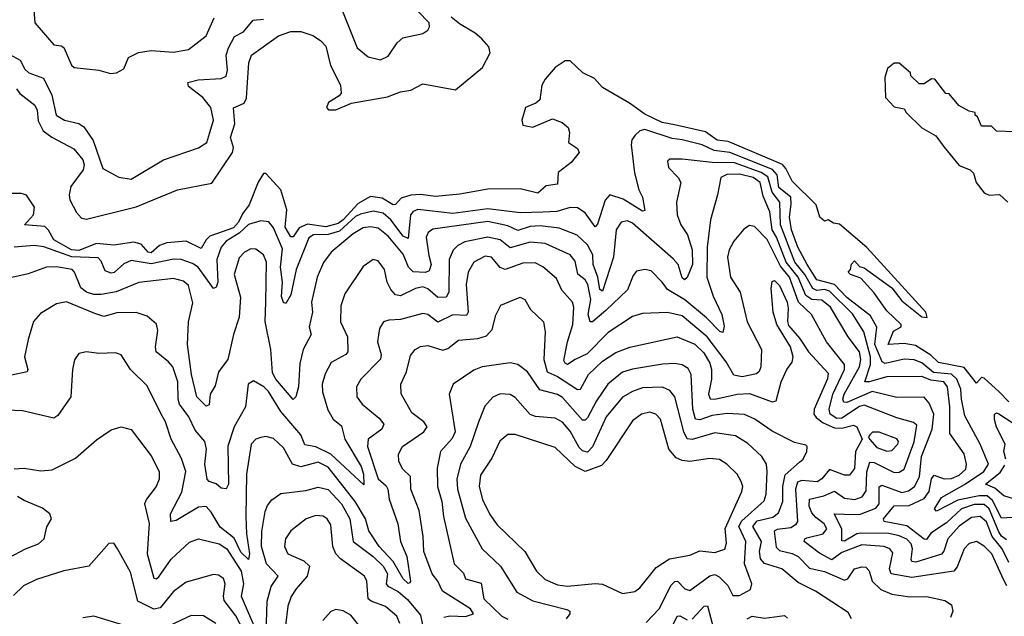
# Model space of a CAD drawing. Extents: x 1933546 to 2138868, y 524910 to 667279.
# Tile 282 of 466: x 2035478 to 2039426, y 617544 to 619938. Entities that reach past the tile are written whole.
import ezdxf

# ---------------------------------------------------------------- set-up
doc = ezdxf.new("R2010")
doc.units = 0

msp = doc.modelspace()

# ---------------------------------------------------------------- linework, layer by layer
at = {"layer": '0CON10XD'}
for points in [[(2035527.9, 620065), (2035538.5, 619925), (2035615, 619836.9), (2035643.3, 619833.3), (2035655, 619825.8), (2035685.5, 619755.5), (2035695.7, 619745.7), (2035795, 619735.6), (2035842.3, 619722.3), (2035865.9, 619724.1), (2035895, 619740), (2035914.6, 619785.4), (2035954.5, 619805.5), (2036005, 619813.6), (2036095, 619807.1), (2036155, 619817.5), (2036225, 619872.5), (2036257.5, 619945)], [(2036771.9, 619971.9), (2036830.9, 619825), (2036875, 619788.2), (2036925, 619776.7), (2036955, 619790.8), (2036990.9, 619845), (2037014.8, 619865.2), (2037095, 619882.2), (2037114.2, 619895), (2037120.9, 619909.1), (2037119.5, 619925), (2037075, 619972.3)], [(2036240.7, 619485), (2036254.7, 619535), (2036244.7, 619585), (2036212.2, 619625), (2036155, 619670), (2036151.8, 619685), (2036193.2, 619696.8), (2036285, 619701.2), (2036305, 619711.1), (2036310.5, 619735), (2036305.2, 619794.8), (2036314.9, 619825.1), (2036339.4, 619870.6), (2036375, 619888.2), (2036414.4, 619935), (2036455, 619939.3)], [(2037240.9, 619920.9), (2037207.6, 619947.6)], [(2035465, 619660), (2035478.3, 619641.7), (2035538.5, 619595), (2035548, 619575), (2035551.7, 619531.7), (2035571.7, 619491.7), (2035606.7, 619466.7), (2035695, 619420), (2035730.4, 619375), (2035735.7, 619355), (2035732.3, 619335), (2035682.1, 619267.9), (2035676.5, 619235), (2035678.9, 619215), (2035705, 619164), (2035725, 619141.4), (2035745, 619137.1), (2035945, 619187), (2036110, 619255), (2036248.8, 619281.2), (2036330.8, 619405), (2036334.5, 619425), (2036322.5, 619465), (2036339.8, 619520.2), (2036335.4, 619584.6), (2036377.8, 619602.2), (2036386.7, 619623.3), (2036390.5, 619665), (2036395.9, 619765), (2036407.9, 619795), (2036515, 619873.2), (2036565, 619889.6), (2036605, 619890), (2036653.6, 619873.6), (2036684.5, 619854.5), (2036705, 619830.8), (2036723.5, 619753.5), (2036764.2, 619675), (2036766.7, 619643.3), (2036758.2, 619631.8), (2036715.7, 619605), (2036707.5, 619585), (2036715.7, 619575.7), (2036745, 619576.2), (2036807.9, 619602.1), (2036952.3, 619627.7), (2037005, 619647.5), (2037046, 619655), (2037095, 619679.6), (2037225, 619656), (2037334.2, 619745.8), (2037364.5, 619805), (2037358.9, 619828.9), (2037330.7, 619860.7), (2037303.7, 619883.7), (2037240.9, 619920.9)], [(2035437.5, 619797.5), (2035479.5, 619775), (2035498.5, 619738.5), (2035513.8, 619725), (2035572.7, 619702.7), (2035606.7, 619635), (2035623.8, 619555), (2035657.5, 619535), (2035715, 619521.1), (2035735, 619507.9), (2035772.9, 619452.9), (2035810.8, 619340.8), (2035875, 619305.5), (2035925, 619298.1), (2036054.7, 619375.3), (2036195, 619422.9), (2036228.5, 619445), (2036240.7, 619485)], [(2039445, 618404.4), (2039405.4, 618445), (2039345, 618500), (2039335, 618502.9), (2039315, 618479.2), (2039265, 618543), (2039163.1, 618563.1), (2039131.4, 618591.4), (2039070.8, 618630.8), (2039025, 618639.2), (2038960.6, 618635), (2038982.1, 618687.9), (2039012.5, 618705), (2039012.5, 618715), (2038955, 618769.1), (2038903.6, 618843.6), (2038851.2, 618901.2), (2038810, 618915), (2038800, 618925), (2038810, 618935), (2038813, 618957), (2038825, 618970), (2038845, 618947.5), (2038865, 618942.5), (2038975, 618862), (2039015, 618809.2), (2039095, 618745.6), (2039117.5, 618742.5), (2039111.5, 618765), (2038875, 619023.8), (2038765, 619117.8), (2038742, 619122), (2038720, 619135), (2038705, 619130), (2038686, 619146), (2038671.2, 619195), (2038575, 619289.6), (2038550.5, 619340.5), (2038536.4, 619356.4), (2038318.5, 619448.5), (2038275, 619453.9), (2038227.9, 619487.9), (2038104, 619516), (2038054.3, 619525), (2037985, 619558.8), (2037923.2, 619603.2), (2037814.4, 619665), (2037782.2, 619702.2), (2037736.7, 619725), (2037685, 619772.5), (2037665, 619772.5), (2037625, 619745.6), (2037585, 619699.2), (2037572.1, 619675), (2037563.3, 619616.7), (2037547.3, 619602.7), (2037505.5, 619585), (2037490.9, 619535), (2037495, 619514.2), (2037535, 619506.9), (2037615, 619540), (2037653.3, 619525), (2037677.5, 619505), (2037682, 619485), (2037678.8, 619445), (2037715, 619420.8), (2037721.4, 619405), (2037688.9, 619365), (2037637.5, 619325), (2037635, 619278), (2037589.1, 619270.9), (2037555, 619241.8), (2037485, 619259.6), (2037355, 619258.1), (2037242.4, 619237.6), (2037145, 619228), (2037086.1, 619236.1), (2037046.2, 619233.8), (2037007.8, 619222.2), (2036985, 619196.5), (2036975.3, 619194.7), (2036931.4, 619221.4), (2036885, 619228.8), (2036835, 619200.5), (2036775.5, 619135), (2036755, 619120.5), (2036705, 619107.3), (2036632.4, 619117.6), (2036597.8, 619102.2), (2036575, 619066.8), (2036565, 619066.4), (2036542, 619105), (2036549.1, 619175), (2036524.6, 619254.6), (2036465, 619320.9), (2036455, 619320), (2036433.8, 619286.2), (2036398.1, 619195), (2036371, 619159), (2036355, 619124.8), (2036335, 619103.3), (2036240.8, 619069.2), (2036225.7, 619055), (2036205, 619019.1), (2036145, 619049.2), (2036067.9, 619042.1), (2036037.9, 619032.1), (2036005, 619002.1), (2035992.2, 619005), (2035965, 619037.8), (2035935, 619044.7), (2035855, 619033.2), (2035785, 619039.8), (2035715, 619011.8), (2035685, 619014.8), (2035614.3, 619054.3), (2035593.5, 619093.5), (2035578.1, 619108.1), (2035496.2, 619115), (2035533.5, 619155), (2035536.4, 619185), (2035505, 619233.5), (2035485, 619240.4), (2035445, 619240)], [(2039468.3, 619488.3), (2039395, 619490), (2039375, 619510), (2039335, 619510), (2039318.3, 619548.3), (2039310, 619555), (2039310, 619565), (2039285, 619570), (2039243.6, 619593.6), (2039205, 619640), (2039191.7, 619641.7), (2039148.3, 619698.3), (2039135, 619700), (2039105, 619680), (2039085, 619680), (2039051.7, 619711.7), (2039050, 619725), (2039005, 619762.5), (2038985, 619762.5), (2038958.3, 619741.7), (2038947.5, 619705), (2038950, 619625), (2038985, 619587.5), (2039025, 619580), (2039032.5, 619565), (2039095, 619503.3), (2039151.2, 619471.2), (2039185.7, 619425.7), (2039245, 619352.5), (2039290, 619335), (2039302.5, 619322.5), (2039313.8, 619285), (2039345, 619242.9), (2039365.8, 619234.2), (2039407, 619237), (2039440, 619205)], [(2039525, 617945.1), (2039415, 617937.7), (2039379.3, 618009.3), (2039357.5, 618027.5), (2039325, 618027.4), (2039240.1, 618009.9), (2039155, 617966.4), (2039146.4, 617975), (2039175, 618020.8), (2039266.8, 618073.2), (2039344, 618125), (2039363.3, 618155), (2039329.1, 618235), (2039268.7, 618348.7), (2039254.4, 618415), (2039252.7, 618455), (2039235.8, 618495), (2039215, 618515.1), (2039142.3, 618522.3), (2039095, 618561.1), (2039065, 618573.6), (2039025, 618575.6), (2038948.1, 618558.1), (2038936.4, 618565), (2038907.4, 618635), (2038914.9, 618704.9), (2038889.2, 618749.2), (2038795, 618823.1), (2038745.3, 618875.3), (2038675, 618893.7), (2038635.6, 618955), (2038598.1, 619025), (2038573.4, 619095), (2038564.5, 619145), (2038572.1, 619197.9), (2038570.4, 619225), (2038522.1, 619265), (2038515.5, 619315.5), (2038496.2, 619336.2), (2038325, 619404.7), (2038263.2, 619413.2), (2038215, 619435.2), (2038135, 619456.2), (2038095, 619460.5), (2037985, 619496.4), (2037965, 619491.5), (2037945.3, 619475), (2037932.5, 619455), (2037930, 619435), (2037942.7, 619322.7), (2037960.9, 619255), (2037975.3, 619225), (2037985, 619172.5), (2037975, 619170), (2037897.4, 619217.4), (2037845, 619235.4), (2037826.2, 619213.8), (2037795, 619118), (2037785, 619107.1), (2037745, 619163.1), (2037715, 619182.7), (2037685, 619184.3), (2037631.5, 619168.5), (2037575.1, 619165.1), (2037485, 619163.3), (2037355, 619178.9), (2037215, 619160.3), (2037075, 619175.8), (2037055, 619167.8), (2037045.1, 619154.9), (2037035, 619060), (2037015, 619068.9), (2036966.4, 619135), (2036935, 619161.5), (2036895, 619170), (2036845, 619158), (2036825, 619148), (2036760.2, 619089.8), (2036715, 619076.2), (2036655.8, 619074.2), (2036637.8, 619062.2), (2036586.7, 618935), (2036565, 618834.3), (2036545, 618798.9), (2036535, 618803.3), (2036527.6, 618827.6), (2036531.2, 618885), (2036523.3, 618945), (2036531.1, 619018.9), (2036495, 619102.7), (2036477.1, 619127.1), (2036445, 619130.8), (2036395, 619115.6), (2036358.4, 619081.5), (2036305, 619049.8), (2036285.2, 619025), (2036268.6, 618975), (2036272.4, 618885), (2036265, 618864.4), (2036255, 618858.9), (2036193.8, 618945), (2036170, 618960), (2036124.8, 618975.2), (2036095, 618976.4), (2036005, 618958.5), (2035925, 618971.3), (2035895, 618958.6), (2035856.4, 618923.6), (2035845, 618920.3), (2035820.1, 618930.1), (2035805, 618968.5), (2035791.8, 618981.9), (2035687, 618987), (2035575, 619026.4), (2035535, 619031.6), (2035455, 619025.2)], [(2039435, 617851.5), (2039415, 617866.5), (2039405, 617882.8), (2039366.1, 617976.1), (2039345, 617992.6), (2039305, 617992.9), (2039255, 617975.6), (2039195, 617918.9), (2039131.6, 617878.4), (2039115, 617852.9), (2039105, 617853.5), (2039035, 617907.8), (2038944.3, 617925), (2038941.8, 617935), (2038985, 617987.5), (2039045, 617988.3), (2039105, 618017.2), (2039124.8, 618045), (2039133.8, 618096.2), (2039145, 618111), (2039185, 618096.3), (2039215, 618097.6), (2039245, 618111.2), (2039271.7, 618135), (2039274.8, 618155.2), (2039265, 618196.7), (2039207.3, 618277.3), (2039207.3, 618385), (2039198.2, 618465), (2039183.7, 618485), (2039132.3, 618492.3), (2039095, 618507), (2038955.1, 618505.1), (2038884.5, 618484.5), (2038866.7, 618485), (2038890.3, 618555), (2038889.5, 618585), (2038862.5, 618685), (2038817.5, 618757.5), (2038725, 618848.8), (2038705, 618854.9), (2038675, 618851.5), (2038658.9, 618858.9), (2038626.1, 618915), (2038586.1, 618965), (2038529.3, 619115), (2038525.6, 619205), (2038495.7, 619245.7), (2038477.7, 619307.7), (2038451.9, 619325), (2038345, 619363.5), (2038254.9, 619364.9), (2038135, 619378), (2038085, 619377.5), (2038075, 619370), (2038079.5, 619345), (2038118.5, 619305), (2038128.9, 619285), (2038112.1, 619205), (2038114.7, 619155.3), (2038129.5, 619115), (2038156.5, 619075), (2038174.4, 619015), (2038175.8, 618955), (2038155, 618904), (2038143.6, 618893.6), (2038135, 618901.9), (2038118.9, 618955), (2038098.9, 618978.9), (2037935, 619121), (2037915, 619131.1), (2037890, 619125), (2037870.2, 619095), (2037858.7, 618985), (2037815, 618848.9), (2037804.3, 618855), (2037796.6, 618905), (2037777, 618955), (2037775.9, 618995), (2037755.2, 619035), (2037713.7, 619073.7), (2037641.1, 619101.1), (2037565, 619110.7), (2037525, 619107.7), (2037475, 619091.5), (2037435, 619110.7), (2037355, 619127.5), (2037135, 619096.7), (2037115.7, 619084.3), (2037107.9, 619065), (2037118.5, 618991.5), (2037127.2, 618955), (2037119.4, 618930.6), (2037105, 618923.5), (2037055, 618925.7), (2037036.5, 618945), (2037015, 618996.9), (2036955, 619068.8), (2036915, 619101.5), (2036885, 619106.7), (2036855, 619102.2), (2036815, 619079.2), (2036726.2, 619005), (2036696.2, 618963.8), (2036670.3, 618905), (2036648.1, 618805), (2036651.4, 618765), (2036638.2, 618705), (2036647.1, 618675), (2036614.1, 618615), (2036601.2, 618558.8), (2036595.8, 618465), (2036585.2, 618424.8), (2036575, 618414.6), (2036504.5, 618495), (2036491.3, 618521.4), (2036485.1, 618615), (2036462.6, 618727.4), (2036464.3, 618805), (2036467, 618965), (2036455.4, 618995), (2036425, 619017.3), (2036405, 619018.4), (2036378.9, 619005), (2036357.8, 618982.2), (2036338.1, 618915), (2036363.8, 618825), (2036358.1, 618745), (2036334.7, 618675), (2036311.8, 618575), (2036274.7, 618525), (2036261.2, 618468.8), (2036242, 618435), (2036236.9, 618393.1), (2036225, 618388), (2036187.5, 618425), (2036166.4, 618515), (2036150.9, 618635), (2036154.8, 618725), (2036172.2, 618802.3), (2036155, 618871.9), (2036135, 618889.1), (2036095, 618899.5), (2035955, 618883.6), (2035865, 618846.1), (2035805, 618835.2), (2035775, 618835.8), (2035745, 618845.2), (2035722.2, 618862.2), (2035697.2, 618925), (2035687.8, 618935), (2035625, 618946.7), (2035585, 618944.7), (2035511.9, 618918.1), (2035446.1, 618903.9)], [(2038785, 617953.6), (2038845, 617953), (2038911.1, 617978.9), (2038924, 617996), (2038925, 618063.8), (2038935, 618071.1), (2039015, 618041.4), (2039042.6, 618047.4), (2039065.7, 618065), (2039086, 618104), (2039093.9, 618186.1), (2039137.3, 618295), (2039143.3, 618355), (2039125, 618399.6), (2039105, 618423.3), (2038995, 618421.7), (2038896.3, 618446.3), (2038795, 618402.3), (2038783, 618403), (2038779, 618415), (2038784.4, 618435), (2038845.5, 618545), (2038851.4, 618575), (2038846, 618605), (2038800.8, 618665), (2038729.1, 618785), (2038695, 618812.9), (2038655, 618815.5), (2038631, 618831), (2038600, 618905), (2038551.7, 618965), (2038513.1, 619065), (2038495.1, 619095), (2038486.7, 619166.7), (2038459.9, 619229.9), (2038446.9, 619285), (2038419.2, 619305), (2038365, 619318.4), (2038313.5, 619316.5), (2038288.9, 619305), (2038276.4, 619235), (2038247.7, 619135), (2038234.2, 619025), (2038234, 618905), (2038258.8, 618828.8), (2038293.7, 618755), (2038302.4, 618707.6), (2038297.8, 618682.2), (2038285, 618686.4), (2038232.3, 618742.3), (2038145, 618814.3), (2038075.7, 618855.7), (2038054.7, 618885), (2038010.7, 618930.7), (2037985, 618935.5), (2037951.8, 618928.2), (2037938.2, 618911.8), (2037915.8, 618854.2), (2037828.9, 618771.1), (2037775, 618725.9), (2037765, 618725.5), (2037757.9, 618755), (2037768.4, 618815), (2037755.8, 618875.8), (2037745, 618894.1), (2037716.5, 618916.5), (2037705, 618968.9), (2037685.3, 618995), (2037585, 619040.4), (2037525, 619044.5), (2037445, 619022.3), (2037404.4, 619054.4), (2037354.8, 619065.2), (2037263.4, 619046.5), (2037235, 619031.9), (2037216.3, 619013.7), (2037200, 618975), (2037198.8, 618845), (2037187.3, 618825), (2037155, 618823.1), (2037115, 618857.8), (2037095, 618865.6), (2037065, 618859.8), (2037005, 618830.2), (2036985, 618833.6), (2036966.3, 618855), (2036951.8, 618885), (2036940.4, 618935), (2036915, 618970), (2036895, 618975.8), (2036855, 618947.1), (2036781.5, 618838.5), (2036765, 618790), (2036763.8, 618725), (2036791.7, 618665), (2036793.2, 618605), (2036785, 618594.6), (2036727.1, 618562.9), (2036702.7, 618517.3), (2036690.6, 618475), (2036691.4, 618445), (2036712.9, 618372.9), (2036735, 618335.5), (2036768.1, 618308.1), (2036780.9, 618255), (2036847.5, 618145), (2036856.3, 618115), (2036857.7, 618072.3), (2036725.3, 618195.3), (2036665, 618224.9), (2036621.8, 618231.8), (2036605, 618272.3), (2036525.4, 618365.4), (2036475, 618446.1), (2036456.1, 618465), (2036415, 618489.4), (2036393.9, 618476.1), (2036383.4, 618385), (2036337.4, 618305), (2036312.7, 618227.3), (2036315, 618074.2), (2036305, 618055.6), (2036285, 618058.1), (2036266, 618076), (2036238, 618085), (2036229.6, 618095), (2036219.8, 618155), (2036226.2, 618215), (2036220, 618245), (2036181.7, 618291.7), (2036156, 618345), (2036119, 618395), (2036112.5, 618415), (2036111.7, 618485), (2036091.1, 618545), (2036075, 618565.3), (2036025.3, 618605.3), (2036021.6, 618625), (2036031.5, 618691.5), (2036026.1, 618716.1), (2035988.5, 618748.5), (2035945, 618763.4), (2035867.8, 618762.2), (2035815, 618746.6), (2035779.2, 618759.2), (2035665, 618806.1), (2035625, 618797.3), (2035561.6, 618758.4), (2035533.6, 618726.4), (2035511.3, 618655), (2035497.1, 618585), (2035510, 618535), (2035507.5, 618525), (2035445, 618511.1)], [(2039422.8, 617692.8), (2039376.3, 617795), (2039345, 617826.2), (2039315, 617844.7), (2039285, 617836.9), (2039265, 617815.4), (2039237.6, 617742.4), (2039224.6, 617725.4), (2039055, 617700.5), (2038972.5, 617715), (2038965.9, 617735), (2038979, 617799), (2038967.1, 617815), (2038944.2, 617824.2), (2038855, 617830.8), (2038775, 617800.3), (2038735, 617770.5), (2038685, 617798.4), (2038623.6, 617845), (2038626.5, 617855), (2038635, 617859), (2038699.6, 617875), (2038714.7, 617895), (2038704.2, 617915), (2038670.3, 617940.3), (2038655, 617959.7), (2038644.1, 617985.9), (2038645.2, 618014.8), (2038702, 618028), (2038745, 618047.1), (2038785, 618018.1), (2038826.4, 618013.6), (2038855.9, 618024.1), (2038871.9, 618048.1), (2038875.7, 618124.3), (2038886.7, 618163.3), (2038905, 618161), (2038985, 618121.2), (2039005, 618123), (2039025, 618135.3), (2039065, 618244.5), (2039075, 618310.6), (2039061.6, 618321.6), (2038995, 618340.7), (2038865, 618391.1), (2038845, 618386.2), (2038775, 618339.4), (2038755, 618337.9), (2038727.7, 618355), (2038724.5, 618375), (2038739, 618435), (2038785.2, 618535), (2038786, 618555), (2038713.7, 618645), (2038653.1, 618755), (2038601.2, 618805), (2038565, 618904.4), (2038529.4, 618949.4), (2038487.6, 619032.4), (2038475, 619055.2), (2038425, 619107.5), (2038405, 619112.5), (2038382.2, 619097.8), (2038341.2, 619048.8), (2038322.9, 619015), (2038316.5, 618985), (2038327.8, 618905), (2038366.6, 618845), (2038395, 618725.6), (2038452, 618615), (2038450.3, 618545), (2038443.5, 618526.5), (2038432.4, 618517.6), (2038375, 618504.8), (2038341.2, 618511.2), (2038310.9, 618565), (2038235.1, 618665.1), (2038135, 618749.6), (2038075, 618763.7), (2037975, 618758.5), (2037935, 618746.8), (2037837.5, 618682.5), (2037753.1, 618596.9), (2037705.1, 618574.9), (2037675, 618554.7), (2037665, 618559.2), (2037660.3, 618570.3), (2037674.2, 618645), (2037696.6, 618715), (2037700.3, 618785), (2037694.6, 618805), (2037652.2, 618852.2), (2037630, 618900), (2037575, 618946.6), (2037545, 618962.1), (2037495, 618960.8), (2037425, 618935.7), (2037405, 618943.4), (2037369.6, 618985), (2037345, 618988.9), (2037298.7, 618965), (2037276.5, 618925), (2037268, 618875), (2037276, 618765), (2037269.5, 618750.5), (2037215, 618753.4), (2037155, 618723.8), (2037115, 618754.7), (2037095, 618758.9), (2037005, 618735.2), (2036957.7, 618732.3), (2036936, 618725), (2036920.9, 618699.1), (2036912.7, 618645), (2036927.2, 618595), (2036924.3, 618575.7), (2036846.2, 618495), (2036828.2, 618465), (2036830, 618425), (2036851.2, 618395), (2036919.1, 618339.1), (2036938.5, 618315), (2036930, 618295), (2036875.4, 618255), (2036872.1, 618225), (2036915, 618095.4), (2036947.3, 618067.3), (2036953.4, 618055), (2036958.9, 618015), (2036994.2, 617915), (2037004.7, 617845), (2037030.2, 617785), (2037045.3, 617685), (2037041.7, 617678.3), (2037035, 617675.6), (2037015, 617694.7), (2036975.2, 617765), (2036918.9, 617825), (2036877.8, 617887.8), (2036864.5, 617935), (2036822.4, 618005), (2036715, 618142.5), (2036675, 618162.2), (2036605, 618143.5), (2036572.2, 618155), (2036535, 618220.5), (2036495, 618258.2), (2036465.4, 618265.4), (2036445, 618262.3), (2036425, 618254.5), (2036405.5, 618235), (2036386.7, 618115), (2036384.9, 617945), (2036387.5, 617875), (2036399.4, 617795), (2036395, 617772.5), (2036365, 617801.9), (2036337.7, 617857.7), (2036281.6, 617901.6), (2036245, 617962.5), (2036225, 617984.7), (2036195, 617982.6), (2036105, 617929.1), (2036084.4, 617925), (2036082.2, 617955), (2036127.2, 618042.8), (2036143.9, 618125), (2036126.8, 618176.8), (2036085.3, 618255), (2036062.2, 618325), (2036045, 618355.4), (2035988.3, 618468.3), (2035922.5, 618535), (2035885, 618593.1), (2035861.5, 618601.5), (2035795, 618599.2), (2035745, 618605.7), (2035715, 618598.8), (2035697, 618573), (2035689.4, 618535), (2035683.3, 618425), (2035629.9, 618350.1), (2035615, 618338.9), (2035488.5, 618368.5), (2035395, 618372.7)], [(2037178.4, 617541.6), (2037203.4, 617546.6), (2037265.8, 617544.2), (2037297.7, 617555), (2037285.2, 617575), (2037173.3, 617645), (2037155.2, 617685.2), (2037131.7, 617715), (2037098, 617805), (2037096.2, 617865), (2037079.3, 617969.3), (2037045.9, 618055), (2037045.3, 618105), (2037013.8, 618135), (2036997.5, 618165), (2036996.9, 618195), (2037012.9, 618225), (2037098.8, 618285), (2037112.1, 618305), (2037098.8, 618325), (2037050.6, 618360.6), (2037007, 618437), (2037005.5, 618475), (2037028.7, 618525), (2037045, 618590), (2037063.1, 618615), (2037085, 618626.4), (2037115, 618630.4), (2037175, 618611.6), (2037195, 618618.1), (2037237.9, 618652.1), (2037315, 618658.3), (2037350.2, 618669.8), (2037371.8, 618695), (2037387.3, 618752.7), (2037407.7, 618792.3), (2037485, 618824.4), (2037502.9, 618815), (2037525.6, 618775), (2037577.9, 618725), (2037585.4, 618685), (2037580, 618575), (2037592.9, 618525), (2037635, 618506.2), (2037715, 618453.7), (2037726.2, 618455), (2037759.2, 618515), (2037815, 618567.9), (2037867.8, 618602.2), (2037925, 618623.9), (2038115, 618665.2), (2038185, 618636), (2038221.7, 618601.7), (2038245, 618560), (2038251.5, 618535), (2038251.8, 618495), (2038240.4, 618435), (2038247.2, 618417.3), (2038265, 618415.6), (2038355, 618435.8), (2038405, 618438.6), (2038495, 618404.2), (2038510.9, 618409.1), (2038531.5, 618485), (2038554.6, 618535), (2038575.6, 618564.4), (2038580, 618585), (2038568.8, 618625), (2038514.6, 618715), (2038499.2, 618765), (2038491.1, 618858.9), (2038495, 618887.5), (2038505, 618892), (2038525, 618871.9), (2038555, 618804.4), (2038559.7, 618780.3), (2038556.4, 618726.4), (2038561.5, 618711.5), (2038605, 618660.4), (2038641.6, 618605), (2038719.5, 618519.5), (2038716.7, 618496.7), (2038664.2, 618375), (2038663, 618355), (2038671.5, 618341.5), (2038700.1, 618320.1), (2038745, 618300.4), (2038775, 618299.4), (2038821.8, 618311.8), (2038834.4, 618304.4), (2038855.7, 618255), (2038830, 618205), (2038825, 618137.1), (2038805, 618110.4), (2038785, 618110.6), (2038725, 618133.8), (2038694.3, 618095.7), (2038675.9, 618084.1), (2038615, 618089.6), (2038597.2, 618082.8), (2038588.4, 618055), (2038596.5, 617925), (2038588.4, 617911.6), (2038570.3, 617899.7), (2038515, 617893.1), (2038503.7, 617886.3), (2038511.3, 617821.3), (2038525, 617808), (2038575, 617796.8), (2038599.7, 617785), (2038645, 617737.9), (2038705, 617724.1), (2038785, 617689.3), (2038798.5, 617695), (2038825, 617734.6), (2038855, 617743.1), (2038871.1, 617741.1), (2038885, 617727.5), (2038896.7, 617685), (2038931.5, 617651.5), (2038975, 617633.8), (2039047.8, 617622.2), (2039115, 617623.8), (2039188, 617608), (2039215, 617590), (2039220, 617565), (2039210.5, 617539.5)], [(2038813.8, 617535), (2038800.3, 617560.3), (2038669.4, 617645), (2038599.7, 617679.7), (2038534.5, 617734.5), (2038465, 617756.2), (2038448.8, 617775), (2038444.5, 617805), (2038453.2, 617845), (2038417.5, 617905), (2038435, 617927.3), (2038498, 617942), (2038520.3, 617959.7), (2038537.8, 618005), (2038538.2, 618065), (2038548, 618112), (2038605, 618163.2), (2038619.5, 618175), (2038634.3, 618205), (2038636, 618225), (2038630.3, 618230.3), (2038585, 618241.5), (2038495, 618287.5), (2038426.4, 618335), (2038385, 618354.2), (2038315, 618358.4), (2038255, 618349.7), (2038205, 618332.4), (2038188.5, 618335), (2038177.1, 618375), (2038170.3, 618515), (2038158.6, 618538.6), (2038135, 618552.5), (2038105, 618558.3), (2038055, 618555.7), (2037935, 618536.3), (2037895, 618524.2), (2037836.7, 618475), (2037791.3, 618408.7), (2037755, 618340.6), (2037745, 618331.1), (2037735, 618330.8), (2037655, 618422.5), (2037635, 618434), (2037563.3, 618453.3), (2037514.5, 618524.5), (2037475.8, 618554.2), (2037445, 618561.8), (2037332, 618545), (2037298.8, 618531.2), (2037216.7, 618475), (2037200, 618435), (2037224.4, 618285), (2037212.6, 618257.4), (2037164.6, 618205), (2037151.9, 618138.1), (2037152.6, 618065), (2037170, 618005), (2037177.5, 617945), (2037220.7, 617755), (2037257, 617717), (2037265.7, 617695), (2037327.8, 617677.8), (2037338.7, 617615), (2037410.6, 617545), (2037435, 617532.7)], [(2037990.3, 617519.7), (2038041.8, 617575), (2038090.5, 617669.5), (2038105, 617684.7), (2038115.4, 617685), (2038145, 617655.3), (2038165, 617648), (2038245, 617706.9), (2038265, 617711.9), (2038283.3, 617703.3), (2038317.5, 617667.5), (2038337.3, 617627.3), (2038365, 617627.9), (2038408.6, 617651.4), (2038414.4, 617675), (2038384.5, 617755), (2038389.7, 617845), (2038361.7, 617905), (2038373.2, 617926.8), (2038462.7, 618007.3), (2038471.3, 618035), (2038474.8, 618125), (2038472.8, 618155), (2038454.6, 618185), (2038398.2, 618238.2), (2038347.8, 618267.8), (2038265, 618281), (2038175, 618254.2), (2038155, 618256.7), (2038140.7, 618285), (2038105, 618424.5), (2038085, 618450.3), (2038055, 618463.2), (2037975, 618460.7), (2037935, 618446.7), (2037895, 618423.7), (2037829.3, 618345), (2037775, 618223.6), (2037755, 618202.7), (2037735, 618207.9), (2037721.3, 618221.3), (2037685, 618286.7), (2037655, 618323.7), (2037625, 618339.3), (2037545.6, 618345.6), (2037525, 618354.2), (2037465, 618422.5), (2037445, 618434.5), (2037405, 618436.2), (2037375, 618423.3), (2037342.9, 618387.1), (2037317.2, 618322.8), (2037284.5, 618225.5), (2037245.7, 618155), (2037231, 618095), (2037233.7, 618055), (2037265, 617937.5), (2037332.5, 617815), (2037406.2, 617745), (2037471.1, 617641.1), (2037536.2, 617606.2), (2037671.5, 617571.5), (2037683.5, 617565), (2037684.6, 617555), (2037668.7, 617535)], [(2037895, 617635.6), (2037945, 617644.5), (2037965, 617658.9), (2038030, 617740), (2038084.2, 617775), (2038165, 617789.5), (2038205, 617807.5), (2038265, 617800), (2038305, 617814.2), (2038312.6, 617837.4), (2038306.9, 617896.9), (2038374.1, 618045), (2038377.7, 618065), (2038371.5, 618085), (2038354.4, 618115), (2038314.2, 618155), (2038283.8, 618173.8), (2038245, 618178), (2038165, 618165.8), (2038135, 618169.1), (2038110.3, 618180.3), (2038081.2, 618215), (2038047.7, 618335), (2038029.2, 618355), (2038005, 618362.7), (2037970.8, 618355), (2037935, 618328.8), (2037830.2, 618169.8), (2037811, 618149), (2037745.2, 618124.8), (2037705.8, 618145), (2037625, 618221.4), (2037465, 618273.6), (2037435, 618273.2), (2037402.9, 618247.1), (2037371.3, 618178.7), (2037325, 618110), (2037320, 618065), (2037333.1, 618013.1), (2037362.9, 617952.9), (2037392, 617912), (2037503.2, 617805), (2037550, 617725), (2037585, 617692.5), (2037635, 617670.7), (2037675, 617666), (2037785, 617675.9), (2037815, 617673.2), (2037895, 617635.6)], [(2039432, 618175), (2039424.5, 618205), (2039429.2, 618235), (2039395, 618302.5), (2039386.4, 618333.6), (2039387.5, 618355), (2039395, 618360), (2039405, 618356.7), (2039466.4, 618316.4)], [(2035455, 618135.6), (2035495, 618139.1), (2035562.1, 618127.9), (2035607.4, 618132.6), (2035701.3, 618178.7), (2035785, 618251.9), (2035845, 618292.2), (2035885, 618304.4), (2035925, 618294.4), (2036005, 618187.5), (2036036.8, 618125), (2036036.9, 618095), (2036025.4, 618065), (2035985.6, 618014.4), (2035977.6, 617995), (2035996.2, 617916.2), (2035989.4, 617795), (2036015, 617697.8), (2036025, 617695.4), (2036035, 617703.2), (2036085, 617773.6), (2036158.5, 617841.5), (2036195, 617854.6), (2036278.1, 617835), (2036308.5, 617815), (2036365.9, 617725), (2036374.6, 617675), (2036365.5, 617625), (2036389.7, 617569.7), (2036418.5, 617505)], [(2038955, 618206.3), (2038975, 618210), (2038998.8, 618235), (2039001.8, 618245), (2038996, 618256), (2038925, 618283.1), (2038897.5, 618282.5), (2038887, 618273), (2038882, 618265), (2038885.6, 618255), (2038915, 618221.2), (2038955, 618206.3)], [(2039480.1, 618010.1), (2039425, 618028.2), (2039387.9, 618057.9), (2039350.6, 618075), (2039409.3, 618120.7), (2039429.1, 618150.9)], [(2036465, 617433.8), (2036470.7, 617605), (2036486, 617664), (2036514.1, 617705), (2036467.1, 617755), (2036447.7, 617825), (2036448.4, 617885), (2036461.7, 617965), (2036471.1, 617988.9), (2036488.5, 618011.5), (2036525, 618037.1), (2036625, 618048.8), (2036675, 618062.7), (2036715, 618053.7), (2036768.5, 617995), (2036801.2, 617935), (2036815.1, 617845.1), (2036895, 617784.4), (2036935.8, 617745), (2036952.3, 617715), (2036947.4, 617675), (2036954.6, 617665), (2036995, 617644.2), (2037032.3, 617612.3), (2037085, 617549.5), (2037098.1, 617485)], [(2035435, 617780.4), (2035500.5, 617815), (2035553.5, 617835), (2035575.3, 617855), (2035586, 617904), (2035605.6, 617935), (2035598.5, 617955), (2035568.9, 617978.9), (2035495, 618008.5), (2035469.2, 618025)], [(2039445, 617759.8), (2039418, 617815), (2039377.8, 617865), (2039355, 617923.7), (2039330, 617945), (2039295, 617940.5), (2039245, 617905.5), (2039199.4, 617855), (2039184.3, 617805.7), (2039175, 617793.3), (2039071.7, 617761.7), (2039055.6, 617765), (2039052.5, 617772.5), (2039058.6, 617815), (2039053, 617835), (2039035, 617854.2), (2039005, 617867.9), (2038963.8, 617876.2), (2038851.4, 617878.6), (2038834.9, 617875.1), (2038785, 617846.1), (2038775, 617847.3), (2038774.4, 617895), (2038743.8, 617955), (2038785, 617953.6)], [(2037002.3, 617515), (2036989.6, 617545), (2036945, 617583.9), (2036887.3, 617605), (2036875.3, 617615), (2036869.4, 617685), (2036860.4, 617705), (2036764.4, 617774.4), (2036746, 617795), (2036733.1, 617825), (2036725, 617912), (2036710.9, 617935), (2036695, 617946.7), (2036665, 617948.2), (2036626.9, 617935), (2036565, 617887.8), (2036543.9, 617855), (2036539.2, 617825), (2036552.7, 617795), (2036617, 617767), (2036639.3, 617745), (2036630.5, 617705), (2036586.8, 617655), (2036565.7, 617624.3), (2036552.5, 617585), (2036515.2, 617275)], [(2036376.3, 617485), (2036345, 617546.9), (2036297.4, 617607.4), (2036294.3, 617625.7), (2036301.5, 617675), (2036295, 617695.6), (2036275, 617710), (2036255, 617712.1), (2036145, 617681.8), (2036095, 617643.8), (2036040.9, 617579.1), (2036015, 617572.8), (2035951.9, 617605), (2035921.6, 617721.6), (2035869.2, 617815), (2035855, 617837.5), (2035835, 617836.7), (2035755, 617745.8), (2035655, 617726.4), (2035545, 617692.7), (2035492.9, 617667.1), (2035452.2, 617627.8)], [(2039437, 617667), (2039422.8, 617692.8)], [(2036847.6, 617497.6), (2036805, 617549.1), (2036775, 617566.7), (2036745, 617571.4), (2036725, 617564.2), (2036692.7, 617527.3)], [(2038175, 617532.4), (2038223.3, 617585), (2038236.2, 617586.2), (2038259.7, 617495)], [(2035906.7, 617505), (2035775, 617545.5), (2035731.1, 617538.9)], [(2036263.8, 617515), (2036215, 617546.1), (2036165, 617547.5), (2036054.4, 617495.6)], [(2038090, 617495), (2038115, 617545.5), (2038125, 617546.2), (2038155, 617530.5)], [(2038395.7, 617535), (2038415, 617544.6), (2038465, 617537.6), (2038545, 617547.2), (2038557, 617537)]]:
    msp.add_lwpolyline(points, dxfattribs=at)

doc.saveas('drawing.dxf')
